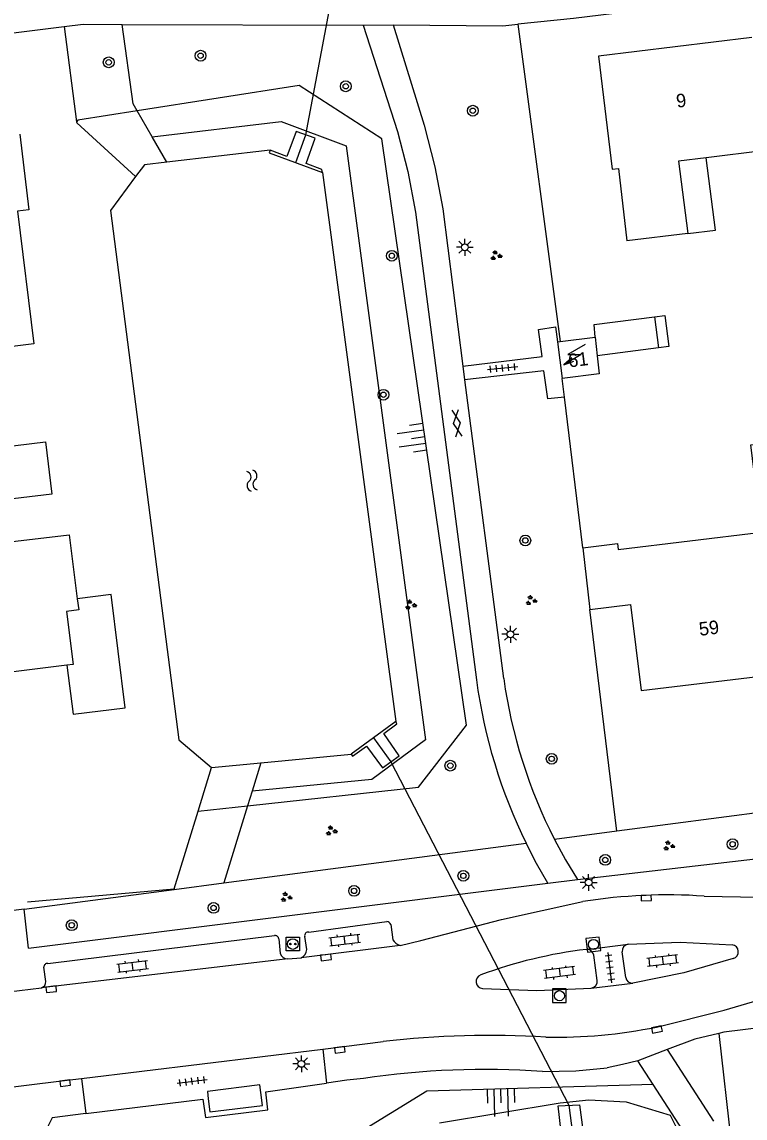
# Model space of a CAD drawing. Extents: x 131000 to 133013, y 393000 to 396501.
# Drawn here: x 131202 to 131255.6, y 395798 to 395879.2 of the extents above; entities that cross this region are included whole.
import ezdxf

# ---------------------------------------------------------------- set-up
doc = ezdxf.new("R2010")
doc.units = 0
for name, color, linetype in [('gg-afsc-erfafscheiding', 7, 'Continuous'), ('gg-afsc-muur', 7, 'Continuous'), ('gg-anno-huisnummerreeks BGT', 7, 'Continuous'), ('gg-bbg-abri', 7, 'Continuous'), ('gg-bbg-bijgebouw', 7, 'Continuous'), ('gg-bbg-gedigitaliseerde bebouwing', 7, 'Continuous'), ('gg-bbg-hoofdgebouw', 7, 'Continuous'), ('gg-bbg-luifel en loopbrug', 7, 'Continuous'), ('gg-bbg-tussenscheiding', 7, 'Continuous'), ('gg-knt-BGT kruinlijn', 7, 'Continuous'), ('gg-knt-verharding', 7, 'Continuous'), ('gg-knt-verharding nz', 7, 'Continuous'), ('gg-kntw-beschoeiing', 7, 'Continuous'), ('gg-kwrk-duiker nz buis', 7, 'Continuous'), ('gg-kwrk-uitstroombak niveau min 01', 7, 'Continuous'), ('gt-grn-groengrens', 7, 'Continuous'), ('gt-grn-vlakafsluiter', 7, 'Continuous'), ('gt-grn-weggrens', 7, 'Continuous'), ('gt-symb-boom', 7, 'Continuous'), ('gt-symb-gesloten verharding', 7, 'Continuous'), ('gt-symb-groenvak', 7, 'Continuous'), ('gt-symb-klinker verharding', 7, 'Continuous'), ('gt-symb-kolk', 7, 'Continuous'), ('gt-symb-laadpunt elektrisch vervoer', 7, 'Continuous'), ('gt-symb-lichtmast', 7, 'Continuous'), ('gt-symb-rioolschacht', 7, 'Continuous'), ('gt-symb-talud symbool', 7, 'Continuous'), ('gt-symb-tegel verharding', 7, 'Continuous'), ('gt-symb-trafo symbool', 7, 'Continuous'), ('gt-symb-watersymbool', 7, 'Continuous')]:
    doc.layers.add(name, color=color, linetype=linetype)

# ---------------------------------------------------------------- blocks, each defined once
blk = doc.blocks.new('gt0-TEG1')
at = {"layer": 'gt-symb-tegel verharding'}
for p, q in [((-1.125, 0), (1.125, 0)), ((-0.9, -0.25), (-0.9, 0.25)), ((-0.45, -0.25), (-0.45, 0.25)), ((0, -0.25), (0, 0.25)), ((0.45, -0.25), (0.45, 0.25)), ((0.9, -0.25), (0.9, 0.25))]:
    blk.add_line(p, q, dxfattribs=at)
blk = doc.blocks.new('gt0-HSP')
at = {"layer": 'gt-symb-trafo symbool'}
for points in [[(0.771, 0.746), (-0.529, -0.004), (0.471, -0.004), (-0.829, -0.754)], [(-0.217, -0.24), (-0.829, -0.754), (-0.077, -0.48)]]:
    blk.add_lwpolyline(points, dxfattribs=at)
blk = doc.blocks.new('gt0-BOOM')
at = {"layer": 'gt-symb-boom'}
for radius in [0.4, 0.2]:
    blk.add_circle((0, 0), radius, dxfattribs=at)
blk = doc.blocks.new('gt0-GRVAK')
at = {"layer": 'gt-symb-groenvak'}
for p, q in [((-0.11, 0.189), (-0.228, 0.24)), ((-0.182, 0.153), (0.088, 0.153)), ((-0.091, 0.211), (-0.156, 0.322)), ((-0.047, 0.214), (-0.047, 0.393)), ((-0.004, 0.211), (0.061, 0.322)), ((0.015, 0.189), (0.133, 0.24)), ((0.262, -0.052), (0.197, 0.059)), ((0.305, -0.049), (0.305, 0.13)), ((0.349, -0.052), (0.414, 0.059)), ((-0.245, -0.228), (-0.363, -0.177)), ((-0.318, -0.264), (-0.047, -0.264)), ((-0.226, -0.206), (-0.291, -0.095)), ((-0.183, -0.203), (-0.183, -0.024)), ((-0.139, -0.206), (-0.074, -0.095)), ((-0.12, -0.228), (-0.002, -0.177)), ((0.243, -0.074), (0.125, -0.023)), ((0.17, -0.11), (0.441, -0.11)), ((0.368, -0.074), (0.486, -0.023))]:
    blk.add_line(p, q, dxfattribs=at)
blk = doc.blocks.new('gt0-LMAST')
at = {"layer": 'gt-symb-lichtmast'}
for p, q in [((-0.182, 0.173), (-0.447, 0.438)), ((-0.005, 0.246), (-0.005, 0.621)), ((0.172, 0.173), (0.437, 0.438)), ((-0.255, -0.004), (-0.63, -0.004)), ((-0.182, -0.181), (-0.447, -0.446)), ((-0.005, -0.254), (-0.005, -0.629)), ((0.437, -0.446), (0.172, -0.181)), ((0.245, -0.004), (0.62, -0.004))]:
    blk.add_line(p, q, dxfattribs=at)
blk.add_circle((-0.005, -0.004), 0.25, dxfattribs=at)
blk = doc.blocks.new('gt0-TALUD_1')
at = {"layer": 'gt-symb-talud symbool'}
for p, q in [((-1, -1), (-1, 0)), ((-0.5, -2), (-0.5, 0)), ((0, -1), (0, 0)), ((0.5, -2), (0.5, 0)), ((1, -1), (1, 0))]:
    blk.add_line(p, q, dxfattribs=at)
blk = doc.blocks.new('gt0-GESVH1')
at = {"layer": 'gt-symb-gesloten verharding'}
for p, q in [((-0.992, -0.261), (0.008, 0.239)), ((0.008, -0.261), (-0.992, 0.239)), ((0.008, 0.239), (1.008, -0.261)), ((1.008, 0.239), (0.008, -0.261))]:
    blk.add_line(p, q, dxfattribs=at)
blk = doc.blocks.new('gt0-WA')
at = {"layer": 'gt-symb-watersymbool'}
for centre, start, end in [((-0.323, 0.022), 28.07249, 151.92751), ((0.427, 0.422), 208.07248, 331.92751), ((-0.323, -0.428), 28.07249, 151.92751), ((0.427, -0.028), 208.07248, 331.92751)]:
    blk.add_arc(centre, 0.425, start, end, dxfattribs=at)
blk = doc.blocks.new('gt0-KL1')
at = {"layer": 'gt-symb-klinker verharding'}
for p, q in [((-1.15, 0.3), (1.15, 0.3)), ((-1, -0.3), (-1, 0.3)), ((-0.5, 0.3), (-0.5, 0.45)), ((0, -0.3), (0, 0.3)), ((0.5, 0.3), (0.5, 0.45)), ((1, -0.3), (1, 0.3)), ((-1.15, -0.3), (1.15, -0.3)), ((-0.5, -0.45), (-0.5, -0.3)), ((0.5, -0.45), (0.5, -0.3))]:
    blk.add_line(p, q, dxfattribs=at)
blk = doc.blocks.new('gt0-RS')
at = {"layer": 'gt-symb-rioolschacht'}
blk.add_lwpolyline([(-0.5, -0.5), (0.5, -0.5), (0.5, 0.5), (-0.5, 0.5)], close=True, dxfattribs=at)
blk.add_circle((0, 0), 0.375, dxfattribs=at)
blk = doc.blocks.new('gt0-KOLK')
at = {"layer": 'gt-symb-kolk'}
blk.add_lwpolyline([(0, 0), (0.375, 0), (0.375, 0.4), (-0.375, 0.4), (-0.375, 0), (0, 0)], dxfattribs=at)
blk = doc.blocks.new('gt0-LEV')
at = {"layer": 'gt-symb-laadpunt elektrisch vervoer'}
blk.add_lwpolyline([(-0.486, 0.501), (0.486, 0.501), (0.486, -0.499), (-0.486, -0.499)], close=True, dxfattribs=at)
for centre, radius in [((0, 0), 0.393), ((-0.186, 0), 0.0566), ((0.186, 0), 0.0566)]:
    blk.add_circle(centre, radius, dxfattribs=at)

msp = doc.modelspace()

# ---------------------------------------------------------------- linework, layer by layer
at = {"layer": 'gg-afsc-erfafscheiding'}
for p, q in [((131205.167, 395878.896), (131206.096, 395871.843)), ((131238.771, 395879.062), (131241.898, 395855.555)), ((131246.095, 395819.27), (131244.1, 395835.71)), ((131215.093, 395820.761), (131216.08, 395823.98)), ((131213.324, 395814.99), (131215.093, 395820.761)), ((131202.466, 395814.032), (131213.324, 395814.99)), ((131253.633, 395804.291), (131254.616, 395795.682))]:
    msp.add_line(p, q, dxfattribs=at)
msp.add_lwpolyline([(131206.096, 395871.843), (131206.107, 395871.757), (131210.467, 395867.785)], dxfattribs=at)
at = {"layer": 'gg-afsc-muur'}
for p, q in [((131242.213, 395851.441), (131242.05, 395852.81)), ((131243.56, 395840.28), (131242.213, 395851.441))]:
    msp.add_line(p, q, dxfattribs=at)
at = {"layer": 'gg-bbg-abri'}
msp.add_lwpolyline([(131215.777, 395799.987), (131215.843, 395799.452), (131215.963, 395798.472), (131219.845, 395798.953), (131219.735, 395799.91), (131219.67, 395800.469), (131215.777, 395799.987)], dxfattribs=at)
at = {"layer": 'gg-bbg-bijgebouw'}
for p, q in [((131248.88, 395857.39), (131249.181, 395855.09)), ((131249.181, 395855.09), (131244.644, 395854.503))]:
    msp.add_line(p, q, dxfattribs=at)
msp.add_lwpolyline([(131244.494, 395855.887), (131244.4, 395856.82), (131248.88, 395857.39)], dxfattribs=at)
at = {"layer": 'gg-bbg-gedigitaliseerde bebouwing'}
for p, q in [((131257.06, 395869.7), (131252.699, 395869.162)), ((131251.347, 395863.556), (131246.83, 395863.02))]:
    msp.add_line(p, q, dxfattribs=at)
for points in [[(131201.89, 395870.92), (131202.566, 395865.326), (131201.71, 395865.226), (131202.917, 395855.395), (131196.419, 395854.572), (131196.07, 395857.431)], [(131252.699, 395869.162), (131250.66, 395868.91), (131251.347, 395863.556)], [(131243.56, 395840.28), (131246.139, 395840.592), (131246.193, 395840.153), (131256.801, 395841.434), (131256.02, 395847.9), (131260.72, 395848.48), (131262.61, 395832.79)]]:
    msp.add_lwpolyline(points, dxfattribs=at)
at = {"layer": 'gg-bbg-hoofdgebouw'}
for p, q in [((131241.7, 395855.53), (131241.898, 395855.555)), ((131241.7, 395855.53), (131242.05, 395852.81)), ((131241.898, 395855.555), (131244.494, 395855.887)), ((131243.56, 395840.28), (131244.1, 395835.71)), ((131205.38, 395831.574), (131199.031, 395830.79))]:
    msp.add_line(p, q, dxfattribs=at)
for points in [[(131256.08, 395878.08), (131244.74, 395876.7), (131245.75, 395868.33), (131246.2, 395868.38), (131246.83, 395863.02)], [(131244.644, 395854.503), (131244.79, 395853.16), (131242.05, 395852.81)], [(131199.457, 395840.515), (131205.55, 395841.24), (131206.148, 395836.494)], [(131206.148, 395836.494), (131206.251, 395835.68), (131205.35, 395835.54), (131205.83, 395831.63), (131205.38, 395831.574)], [(131244.1, 395835.71), (131247.1, 395836.08), (131247.88, 395829.69), (131259, 395831.04), (131258.85, 395832.33), (131262.61, 395832.79)]]:
    msp.add_lwpolyline(points, dxfattribs=at)
at = {"layer": 'gg-bbg-luifel en loopbrug'}
for points in [[(131251.347, 395863.556), (131253.384, 395863.817), (131252.699, 395869.162)], [(131248.88, 395857.39), (131249.633, 395857.487), (131249.928, 395855.186), (131249.181, 395855.09)], [(131205.38, 395831.574), (131205.829, 395827.939), (131209.683, 395828.415), (131208.646, 395836.803), (131206.148, 395836.494)]]:
    msp.add_lwpolyline(points, dxfattribs=at)
at = {"layer": 'gg-bbg-tussenscheiding'}
msp.add_line((131244.494, 395855.887), (131244.644, 395854.503), dxfattribs=at)
at = {"layer": 'gg-knt-BGT kruinlijn'}
msp.add_line((131215.093, 395820.761), (131218.757, 395821.158), dxfattribs=at)
for points in [[(131218.757, 395821.158), (131231.41, 395822.53), (131234.95, 395827.13), (131228.69, 395870.58), (131222.56, 395874.53), (131210.588, 395872.652)], [(131210.588, 395872.652), (131206.18, 395871.96), (131206.096, 395871.843)], [(131248.781, 395800.495), (131232.027, 395800.013), (131226.637, 395796.706)]]:
    msp.add_lwpolyline(points, dxfattribs=at)
at = {"layer": 'gg-knt-verharding'}
for p, q in [((131161.817, 395873.565), (131205.167, 395878.896)), ((131209.475, 395879.059), (131227.31, 395878.99)), ((131227.31, 395878.99), (131229.54, 395879.02)), ((131234.68, 395853.74), (131234.81, 395852.71)), ((131234.81, 395852.71), (131237.71, 395830.58)), ((131259.479, 395821.033), (131246.095, 395819.27)), ((131246.095, 395819.27), (131241.474, 395818.662)), ((131217.001, 395815.44), (131239.37, 395818.385)), ((131243.169, 395815.682), (131259.858, 395817.64)), ((131202.531, 395810.611), (131240.99, 395815.41)), ((131213.313, 395814.954), (131217.001, 395815.44)), ((131240.99, 395815.41), (131243.169, 395815.682)), ((131202.206, 395813.492), (131213.313, 395814.954)), ((131202.206, 395813.492), (131192.132, 395812.281)), ((131202.531, 395810.611), (131202.206, 395813.492)), ((131223.278, 395811.793), (131229.065, 395812.577)), ((131229.362, 395812.364), (131229.517, 395811.233)), ((131203.965, 395809.48), (131220.756, 395811.541)), ((131221.062, 395811.292), (131221.168, 395810.207)), ((131223.132, 395810.501), (131222.979, 395811.477)), ((131230.041, 395810.801), (131222.708, 395809.895)), ((131230.041, 395810.801), (131231.59, 395811.18)), ((131243.831, 395810.51), (131246.929, 395810.9)), ((131221.728, 395809.823), (131203.487, 395807.671)), ((131221.728, 395809.823), (131222.708, 395809.895)), ((131244.64, 395808.21), (131244.39, 395810.08)), ((131246.75, 395808.44), (131246.48, 395810.33)), ((131203.809, 395808.13), (131203.673, 395809.196)), ((131244.199, 395807.642), (131247.285, 395808.014)), ((131189.42, 395805.951), (131203.487, 395807.671)), ((131224.326, 395803.122), (131228.783, 395803.68)), ((131206.468, 395800.947), (131224.326, 395803.122)), ((131249.822, 395803.102), (131253.256, 395797.793)), ((131248.781, 395800.495), (131247.638, 395802.267)), ((131251.219, 395796.713), (131248.781, 395800.495))]:
    msp.add_line(p, q, dxfattribs=at)
for points in [[(131368.252, 395894.84), (131242.87, 395879.5), (131238.771, 395879.062)], [(131205.167, 395878.896), (131206.58, 395879.07), (131209.475, 395879.059)], [(131227.31, 395878.99), (131229.84, 395871.12), (131230.62, 395868.16), (131231.18, 395865.15), (131235.691, 395830.477)], [(131229.54, 395879.02), (131237.64, 395878.96), (131238.771, 395879.062)], [(131229.54, 395879.02), (131231.83, 395871.58), (131232.61, 395868.51), (131233.2, 395865.4), (131234.68, 395853.74)], [(131234.68, 395853.74), (131240.57, 395854.44), (131240.3, 395856.45), (131241.56, 395856.65), (131241.7, 395855.53)], [(131242.213, 395851.441), (131240.99, 395851.3), (131240.68, 395853.38), (131234.81, 395852.71)], [(131175.304, 395844.631), (131203.79, 395848.13), (131204.26, 395844.24), (131199.078, 395843.625)], [(131241.474, 395818.662), (131242.288, 395817.153), (131243.169, 395815.682)], [(131240.99, 395815.41), (131240.149, 395816.88), (131239.37, 395818.385)], [(131249.02, 395804.76), (131254.04, 395806.02), (131256.98, 395806.88), (131259.99, 395807.46), (131332.158, 395816.375)], [(131252.559, 395814.46), (131256.57, 395814.39), (131260.58, 395814.62), (131267.901, 395815.517)], [(131231.59, 395811.18), (131237.56, 395812.74), (131243.58, 395814.06)], [(131332.443, 395814.018), (131254, 395804.38), (131253.633, 395804.291)], [(131246.929, 395810.9), (131250.78, 395811.06), (131254.621, 395810.849)], [(131254.7, 395809.84), (131251.05, 395808.77), (131247.285, 395808.014)], [(131236.14, 395807.619), (131240.16, 395807.47), (131244.199, 395807.642)], [(131253.633, 395804.291), (131251.86, 395803.86), (131249.822, 395803.102)], [(131240.578, 395801.47), (131243.05, 395801.51), (131245.373, 395801.745)], [(131247.638, 395802.267), (131246.511, 395801.977), (131245.373, 395801.745)], [(131191.604, 395799.12), (131204.985, 395800.775), (131206.468, 395800.947)], [(131227.33, 395800.95), (131226.103, 395800.823), (131224.586, 395800.603)], [(131206.787, 395798.346), (131215.441, 395799.405), (131215.639, 395798.053), (131220.262, 395798.622), (131220.095, 395799.952), (131224.586, 395800.603)], [(131206.787, 395798.346), (131204.292, 395798.04), (131203.451, 395796.348), (131201.748, 395795.827)]]:
    msp.add_lwpolyline(points, dxfattribs=at)
for centre, radius, start, end in [((131274.856, 395835.787), 39.523, 187.72157, 206.12328), ((131275.22, 395835.873), 37.881, 188.03219, 207.02263), ((131249.86, 395774.076), 40.474, 86.17583, 98.92566), ((131229, 395812.173), 0.409, 27.7952, 80.91076), ((131220.785, 395811.264), 0.278, 5.68103, 96.04672), ((131223.24, 395811.53), 0.266, 81.70053, 191.46624), ((131222.445, 395810.53), 0.688, 292.49022, 357.55112), ((131230.283, 395811.629), 0.862, 207.31183, 253.68196), ((131247.732, 395777.244), 33.494, 96.68761, 110.47952), ((131243.886, 395810.003), 0.51, 8.69881, 96.164), ((131247.005, 395810.378), 0.527, 98.28679, 185.25683), ((131254.567, 395810.337), 0.515, 284.99229, 83.96142), ((131221.698, 395810.379), 0.557, 198.00888, 273.11314), ((131203.952, 395809.201), 0.279, 87.2831, 181.12545), ((131203.397, 395808.077), 0.416, 282.54372, 7.35504), ((131236.182, 395808.133), 0.516, 109.1051, 265.34195), ((131244.127, 395808.153), 0.516, 278.02496, 6.32291), ((131247.247, 395808.515), 0.503, 188.62814, 274.31393), ((131241.54, 395841.349), 37.346, 268.91343, 281.55366), ((131236.679, 395735.499), 68.637, 86.53141, 96.60626), ((131236.339, 395740.448), 61.169, 86.02618, 98.46937)]:
    msp.add_arc(centre, radius, start, end, dxfattribs=at)
at = {"layer": 'gg-knt-verharding nz'}
for p, q in [((131224.326, 395803.122), (131224.586, 395800.603)), ((131206.468, 395800.947), (131206.787, 395798.346))]:
    msp.add_line(p, q, dxfattribs=at)
at = {"layer": 'gg-kntw-beschoeiing'}
for p, q in [((131220.42, 395869.74), (131212.785, 395868.846)), ((131224.29, 395868.08), (131229.73, 395827.41)), ((131216.08, 395823.98), (131219.731, 395824.33)), ((131219.731, 395824.33), (131226.41, 395824.97))]:
    msp.add_line(p, q, dxfattribs=at)
for points in [[(131212.785, 395868.846), (131211.11, 395868.65), (131210.467, 395867.785)], [(131210.467, 395867.785), (131208.6, 395865.27), (131213.66, 395826.04), (131216.08, 395823.98)]]:
    msp.add_lwpolyline(points, dxfattribs=at)
at = {"layer": 'gg-kwrk-duiker nz buis'}
for points in [[(131222.32, 395868.815), (131223.055, 395870.875), (131231.575, 395916.05), (131232.255, 395918.15)], [(131228.07, 395826.19), (131229.365, 395824.415), (131242.54, 395798.96), (131242.815, 395796.865)]]:
    msp.add_lwpolyline(points, dxfattribs=at)
at = {"layer": 'gg-kwrk-uitstroombak niveau min 01'}
msp.add_line((131229.73, 395827.41), (131226.41, 395824.97), dxfattribs=at)
for points in [[(131224.29, 395868.08), (131224.26, 395868.3), (131223.09, 395868.74), (131223.76, 395870.62), (131222.35, 395871.13), (131221.65, 395869.26), (131220.42, 395869.74)], [(131220.42, 395869.74), (131220.35, 395869.55), (131224.29, 395868.08)], [(131226.41, 395824.97), (131226.51, 395824.83), (131227.56, 395825.58), (131228.75, 395823.97), (131229.98, 395824.86), (131228.83, 395826.51), (131229.81, 395827.22), (131229.73, 395827.41)], [(131240.77, 395796.63), (131240.72, 395796.82), (131241.97, 395796.96), (131241.75, 395798.93), (131243.33, 395798.99), (131243.58, 395797.14), (131244.82, 395797.29), (131244.86, 395797.1)]]:
    msp.add_lwpolyline(points, dxfattribs=at)
at = {"layer": 'gt-grn-groengrens'}
for p, q in [((131211.696, 395870.732), (131210.588, 395872.652)), ((131212.785, 395868.846), (131211.696, 395870.732)), ((131219.731, 395824.33), (131219.092, 395822.25)), ((131219.092, 395822.25), (131218.757, 395821.158)), ((131218.757, 395821.158), (131217.001, 395815.44))]:
    msp.add_line(p, q, dxfattribs=at)
for points in [[(131210.588, 395872.652), (131210.282, 395873.181), (131209.475, 395879.059)], [(131211.696, 395870.732), (131221.245, 395871.85), (131226.044, 395870.051), (131231.931, 395826.041), (131227.942, 395823.109), (131219.092, 395822.25)], [(131232.955, 395797.662), (131241.881, 395799.15), (131244.007, 395799.362), (131246.77, 395799.221), (131250.029, 395798.229)], [(131250.029, 395798.229), (131250.525, 395797.237)]]:
    msp.add_lwpolyline(points, dxfattribs=at)
at = {"layer": 'gt-grn-vlakafsluiter'}
msp.add_line((131213.324, 395814.99), (131213.313, 395814.954), dxfattribs=at)
at = {"layer": 'gt-grn-weggrens'}
msp.add_line((131249.822, 395803.102), (131247.638, 395802.267), dxfattribs=at)

# ---------------------------------------------------------------- block references
at = {"layer": 'gt-symb-boom'}
for p in [(131215.273, 395876.736), (131208.47, 395876.246), (131226.019, 395874.469), (131235.427, 395872.66), (131229.432, 395861.909), (131228.81, 395851.613), (131239.315, 395840.814), (131233.762, 395824.127), (131241.263, 395824.634), (131254.658, 395818.307), (131245.23, 395817.144), (131234.728, 395815.964), (131226.637, 395814.85), (131216.231, 395813.587), (131205.732, 395812.303)]:
    msp.add_blockref('gt0-BOOM', p, dxfattribs=at)
at = {"layer": 'gt-symb-gesloten verharding', "rotation": -82.59081596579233}
msp.add_blockref('gt0-GESVH1', (131234.262, 395849.512), dxfattribs=at)
at = {"layer": 'gt-symb-groenvak'}
for p in [(131237.132, 395861.918), (131239.733, 395836.366), (131230.811, 395836.039), (131224.942, 395819.294), (131249.931, 395818.187), (131221.601, 395814.386)]:
    msp.add_blockref('gt0-GRVAK', p, dxfattribs=at)
at = {"layer": 'gt-symb-klinker verharding'}
for p, rotation in [((131225.946, 395811.209), 6.833672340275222), ((131210.241, 395809.252), 6.833672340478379), ((131249.475, 395809.683), -173.2232171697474), ((131241.847, 395808.794), -172.76127349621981)]:
    msp.add_blockref('gt0-KL1', p, dxfattribs=dict(at, rotation=rotation))
at = {"layer": 'gt-symb-kolk'}
for p, rotation in [((131248.255, 395814.516), -177.8216311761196), ((131224.533, 395810.12), -172.95306097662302), ((131204.197, 395807.757), -173.0591558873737), ((131249.014, 395804.77), -167.5209281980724), ((131225.566, 395803.277), -172.8749836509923), ((131205.226, 395800.805), -172.93185994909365)]:
    msp.add_blockref('gt0-KOLK', p, dxfattribs=dict(at, rotation=rotation))
at = {"layer": 'gt-symb-laadpunt elektrisch vervoer'}
msp.add_blockref('gt0-LEV', (131222.106, 395810.909), dxfattribs=at)
at = {"layer": 'gt-symb-lichtmast'}
for p in [(131234.84, 395862.543), (131238.217, 395833.866), (131244.005, 395815.473), (131222.739, 395802.033)]:
    msp.add_blockref('gt0-LMAST', p, dxfattribs=at)
at = {"layer": 'gt-symb-rioolschacht', "rotation": 6.947410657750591}
msp.add_blockref('gt0-RS', (131244.355, 395810.874), dxfattribs=at)
at = {"layer": 'gt-symb-rioolschacht'}
msp.add_blockref('gt0-RS', (131241.837, 395807.081), dxfattribs=at)
at = {"layer": 'gt-symb-talud symbool'}
for p, xscale, yscale, rotation in [((131231.875, 395848.523), 1.0002744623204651, 1.0002744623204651, -81.78079075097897), ((131237.507, 395800.139), 1.0004204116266, 1.0004204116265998, 1.6611120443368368)]:
    msp.add_blockref('gt0-TALUD_1', p, dxfattribs=dict(at, xscale=xscale, yscale=yscale, rotation=rotation))
at = {"layer": 'gt-symb-tegel verharding'}
for p, rotation in [((131237.628, 395853.591), 5.2774060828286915), ((131245.579, 395809.16), 97.12501634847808), ((131214.643, 395800.738), 7.295560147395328)]:
    msp.add_blockref('gt0-TEG1', p, dxfattribs=dict(at, rotation=rotation))
at = {"layer": 'gt-symb-trafo symbool'}
msp.add_blockref('gt0-HSP', (131242.983, 395854.593), dxfattribs=at)
at = {"layer": 'gt-symb-watersymbool', "rotation": -77.46497664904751}
msp.add_blockref('gt0-WA', (131219.071, 395845.299), dxfattribs=at)

# ---------------------------------------------------------------- texts
at = {"layer": 'gg-anno-huisnummerreeks BGT'}
for s, rotation, p in [('9', 6.9, (131250.545, 395872.874)), ('61', 7.3, (131242.554, 395853.63)), ('59', 6.9, (131252.23, 395833.745))]:
    msp.add_text(s, height=1, rotation=rotation, dxfattribs=at).set_placement(p)

doc.saveas('drawing.dxf')
